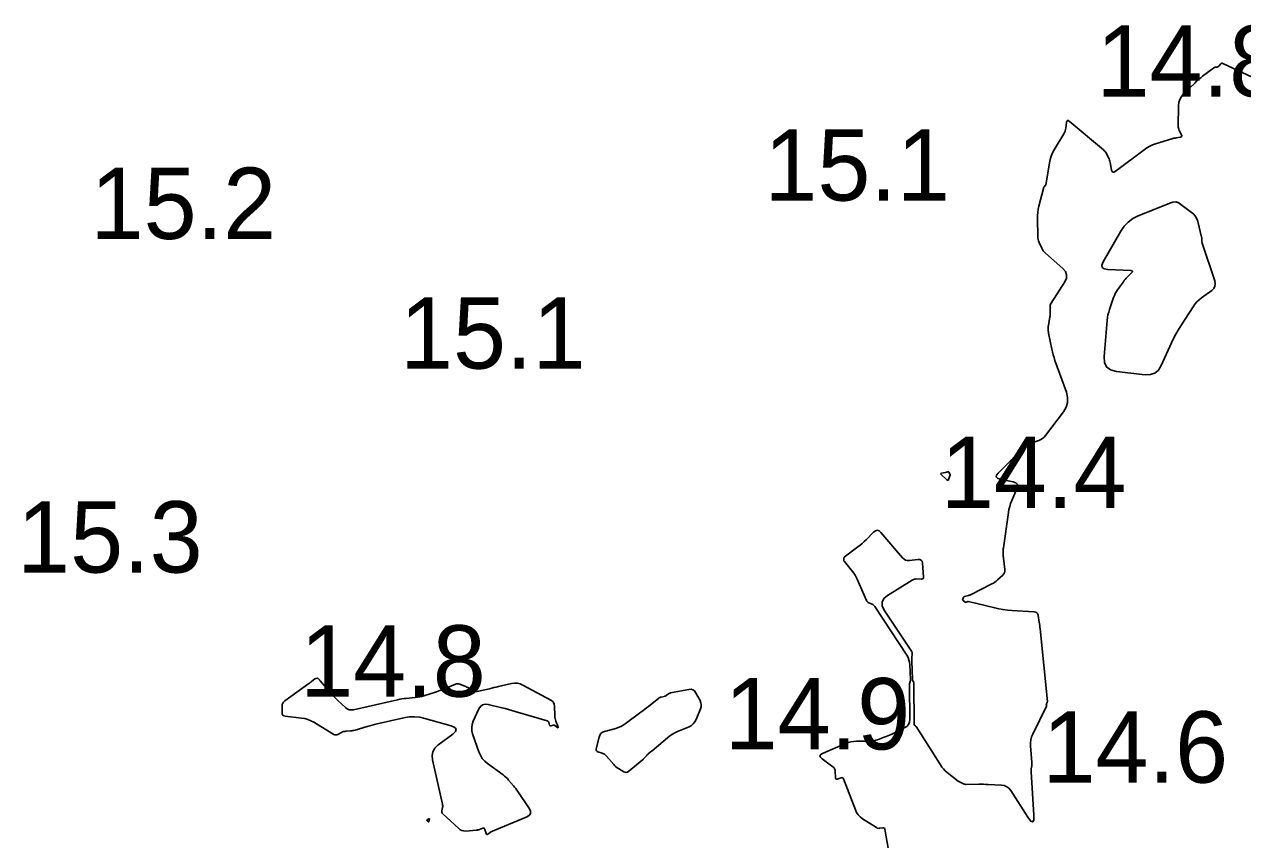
# Model space of a CAD drawing. Extents: x 1023796 to 1112670, y 656573 to 837340.
# Drawn here: x 1101540.9 to 1101626.3, y 690350.8 to 690407.9 of the extents above; entities that cross this region are included whole.
import ezdxf

# ---------------------------------------------------------------- set-up
doc = ezdxf.new("R2010")
doc.units = 0
doc.layers.add('V-CHAN-CONT-15FT', color=7, linetype='Continuous')
doc.layers.add('V-TOPO-SOUN', color=7, linetype='Continuous')

msp = doc.modelspace()

# ---------------------------------------------------------------- linework, layer by layer
at = {"layer": 'V-CHAN-CONT-15FT'}
msp.add_lwpolyline([(1101626.938, 690404.25), (1101624.885, 690405.208), (1101624.844, 690405.221), (1101624.806, 690405.219), (1101624.771, 690405.204), (1101624.74, 690405.175), (1101624.602, 690405.006), (1101624.581, 690404.984), (1101624.556, 690404.968), (1101624.529, 690404.957), (1101624.499, 690404.951), (1101624.374, 690404.94), (1101624.344, 690404.935), (1101624.315, 690404.926), (1101624.287, 690404.913), (1101624.261, 690404.897), (1101623.474, 690404.309), (1101623.336, 690404.202), (1101623.202, 690404.092), (1101623.071, 690403.977), (1101622.945, 690403.857), (1101622.134, 690403.068), (1101621.979, 690402.887), (1101621.867, 690402.687), (1101621.799, 690402.468), (1101621.774, 690402.231), (1101621.754, 690400.831), (1101621.758, 690400.748), (1101621.772, 690400.666), (1101621.796, 690400.587), (1101621.83, 690400.51), (1101621.994, 690400.193), (1101622.015, 690400.132), (1101622.009, 690400.086), (1101621.975, 690400.053), (1101621.914, 690400.034), (1101621.613, 690399.987), (1101621.538, 690399.974), (1101621.464, 690399.959), (1101621.39, 690399.94), (1101621.317, 690399.919), (1101620.172, 690399.562), (1101619.961, 690399.487), (1101619.759, 690399.394), (1101619.566, 690399.285), (1101619.381, 690399.159), (1101617.332, 690397.632), (1101617.245, 690397.583), (1101617.176, 690397.583), (1101617.125, 690397.63), (1101617.093, 690397.724), (1101616.985, 690398.266), (1101616.965, 690398.348), (1101616.941, 690398.428), (1101616.91, 690398.506), (1101616.874, 690398.583), (1101616.72, 690398.885), (1101616.679, 690398.958), (1101616.63, 690399.026), (1101616.575, 690399.088), (1101616.513, 690399.145), (1101614.115, 690401.156), (1101614.043, 690401.202), (1101613.987, 690401.205), (1101613.949, 690401.165), (1101613.928, 690401.082), (1101613.878, 690400.665), (1101613.86, 690400.563), (1101613.832, 690400.464), (1101613.793, 690400.368), (1101613.744, 690400.277), (1101613.068, 690399.157), (1101612.95, 690398.937), (1101612.854, 690398.709), (1101612.781, 690398.473), (1101612.731, 690398.228), (1101612.51, 690396.806), (1101612.503, 690396.771), (1101612.491, 690396.738), (1101612.475, 690396.707), (1101612.455, 690396.678), (1101612.367, 690396.565), (1101612.347, 690396.536), (1101612.33, 690396.505), (1101612.316, 690396.473), (1101612.305, 690396.439), (1101611.993, 690395.201), (1101611.945, 690394.982), (1101611.913, 690394.762), (1101611.895, 690394.54), (1101611.891, 690394.316), (1101611.914, 690393.083), (1101611.921, 690392.974), (1101611.94, 690392.867), (1101611.969, 690392.762), (1101612.009, 690392.66), (1101612.19, 690392.257), (1101612.24, 690392.159), (1101612.299, 690392.069), (1101612.368, 690391.985), (1101612.446, 690391.909), (1101613.672, 690390.827), (1101613.854, 690390.616), (1101613.937, 690390.39), (1101613.92, 690390.15), (1101613.803, 690389.896), (1101612.854, 690388.407), (1101612.815, 690388.335), (1101612.788, 690388.26), (1101612.773, 690388.182), (1101612.77, 690388.1), (1101612.781, 690387.768), (1101612.781, 690387.685), (1101612.778, 690387.602), (1101612.77, 690387.52), (1101612.759, 690387.438), (1101612.658, 690386.832), (1101612.652, 690386.789), (1101612.648, 690386.745), (1101612.646, 690386.701), (1101612.646, 690386.656), (1101612.649, 690386.479), (1101612.651, 690386.435), (1101612.655, 690386.391), (1101612.66, 690386.347), (1101612.668, 690386.304), (1101612.895, 690385.178), (1101612.94, 690384.977), (1101612.991, 690384.777), (1101613.05, 690384.58), (1101613.116, 690384.385), (1101613.917, 690382.156), (1101614.005, 690381.79), (1101613.999, 690381.439), (1101613.9, 690381.102), (1101613.708, 690380.779), (1101612.457, 690379.125), (1101612.36, 690379.013), (1101612.249, 690378.918), (1101612.126, 690378.841), (1101611.99, 690378.78), (1101611.421, 690378.573), (1101611.283, 690378.515), (1101611.154, 690378.442), (1101611.033, 690378.356), (1101610.922, 690378.256), (1101610.369, 690377.702), (1101610.242, 690377.574), (1101610.113, 690377.447), (1101609.985, 690377.319), (1101609.856, 690377.192), (1101609.132, 690376.479), (1101609.017, 690376.333), (1101609, 690376.215), (1101609.079, 690376.126), (1101609.255, 690376.066), (1101610.193, 690375.875), (1101610.373, 690375.811), (1101610.476, 690375.707), (1101610.502, 690375.563), (1101610.451, 690375.379), (1101610.092, 690374.563), (1101610.009, 690374.357), (1101609.942, 690374.147), (1101609.889, 690373.933), (1101609.85, 690373.715), (1101609.5, 690371.234), (1101609.493, 690371.175), (1101609.488, 690371.116), (1101609.485, 690371.056), (1101609.485, 690370.997), (1101609.488, 690370.758), (1101609.49, 690370.698), (1101609.493, 690370.639), (1101609.498, 690370.579), (1101609.505, 690370.52), (1101609.603, 690369.735), (1101609.605, 690369.617), (1101609.581, 690369.51), (1101609.53, 690369.412), (1101609.452, 690369.324), (1101609.09, 690368.991), (1101608.997, 690368.911), (1101608.899, 690368.838), (1101608.796, 690368.772), (1101608.689, 690368.713), (1101607.248, 690367.979), (1101607.199, 690367.955), (1101607.148, 690367.934), (1101607.096, 690367.916), (1101607.043, 690367.901), (1101606.783, 690367.833), (1101606.755, 690367.823), (1101606.731, 690367.807), (1101606.712, 690367.786), (1101606.697, 690367.76), (1101606.646, 690367.646), (1101606.638, 690367.619), (1101606.64, 690367.594), (1101606.651, 690367.572), (1101606.672, 690367.552), (1101606.825, 690367.442), (1101606.842, 690367.432), (1101606.86, 690367.428), (1101606.878, 690367.429), (1101606.896, 690367.435), (1101606.971, 690367.468), (1101606.99, 690367.475), (1101607.01, 690367.479), (1101607.029, 690367.479), (1101607.049, 690367.476), (1101608.891, 690367.029), (1101609.186, 690366.965), (1101609.484, 690366.913), (1101609.784, 690366.875), (1101610.085, 690366.85), (1101611.662, 690366.755), (1101611.768, 690366.734), (1101611.85, 690366.686), (1101611.907, 690366.609), (1101611.939, 690366.505), (1101612.016, 690366.034), (1101612.035, 690365.916), (1101612.051, 690365.798), (1101612.066, 690365.679), (1101612.079, 690365.561), (1101612.585, 690360.481), (1101612.586, 690360.459), (1101612.583, 690360.438), (1101612.578, 690360.417), (1101612.569, 690360.397), (1101612.519, 690360.304), (1101612.514, 690360.291), (1101612.511, 690360.277), (1101612.511, 690360.264), (1101612.514, 690360.25), (1101612.53, 690360.193), (1101612.533, 690360.179), (1101612.533, 690360.165), (1101612.531, 690360.152), (1101612.526, 690360.139), (1101611.56, 690358.177), (1101611.479, 690357.981), (1101611.426, 690357.779), (1101611.401, 690357.573), (1101611.405, 690357.36), (1101611.5, 690356.181), (1101611.503, 690356.127), (1101611.502, 690356.072), (1101611.498, 690356.018), (1101611.491, 690355.964), (1101611.455, 690355.747), (1101611.448, 690355.693), (1101611.443, 690355.639), (1101611.442, 690355.584), (1101611.444, 690355.53), (1101611.638, 690352.498), (1101611.633, 690352.159), (1101611.561, 690352.023), (1101611.422, 690352.09), (1101611.217, 690352.359), (1101610.012, 690354.228), (1101609.886, 690354.384), (1101609.737, 690354.498), (1101609.564, 690354.571), (1101609.367, 690354.602), (1101608.444, 690354.652), (1101608.279, 690354.66), (1101608.114, 690354.664), (1101607.949, 690354.666), (1101607.784, 690354.665), (1101606.899, 690354.652), (1101606.847, 690354.655), (1101606.796, 690354.662), (1101606.746, 690354.676), (1101606.698, 690354.695), (1101606.507, 690354.784), (1101606.459, 690354.807), (1101606.414, 690354.833), (1101606.37, 690354.862), (1101606.328, 690354.893), (1101605.559, 690355.496), (1101605.423, 690355.613), (1101605.298, 690355.739), (1101605.184, 690355.876), (1101605.082, 690356.024), (1101603.374, 690358.724), (1101603.365, 690358.738), (1101603.353, 690358.75), (1101603.341, 690358.762), (1101603.327, 690358.772), (1101603.269, 690358.81), (1101603.256, 690358.82), (1101603.247, 690358.832), (1101603.242, 690358.847), (1101603.24, 690358.863), (1101603.212, 690361.784), (1101603.211, 690361.802), (1101603.207, 690361.82), (1101603.201, 690361.837), (1101603.192, 690361.853), (1101603.154, 690361.917), (1101603.146, 690361.933), (1101603.139, 690361.95), (1101603.135, 690361.967), (1101603.133, 690361.986), (1101603.081, 690363.327), (1101603.08, 690363.385), (1101603.08, 690363.442), (1101603.082, 690363.499), (1101603.085, 690363.556), (1101603.102, 690363.785), (1101603.102, 690363.841), (1101603.093, 690363.894), (1101603.075, 690363.946), (1101603.048, 690363.995), (1101601.15, 690366.881), (1101601.012, 690367.176), (1101601.003, 690367.442), (1101601.123, 690367.681), (1101601.372, 690367.89), (1101603.114, 690368.977), (1101603.186, 690369.015), (1101603.261, 690369.042), (1101603.339, 690369.057), (1101603.421, 690369.061), (1101603.752, 690369.052), (1101603.824, 690369.06), (1101603.873, 690369.09), (1101603.9, 690369.141), (1101603.904, 690369.213), (1101603.827, 690370.171), (1101603.798, 690370.298), (1101603.735, 690370.384), (1101603.638, 690370.427), (1101603.507, 690370.429), (1101602.917, 690370.351), (1101602.776, 690370.348), (1101602.648, 690370.379), (1101602.533, 690370.442), (1101602.43, 690370.539), (1101600.912, 690372.325), (1101600.788, 690372.434), (1101600.662, 690372.474), (1101600.533, 690372.444), (1101600.401, 690372.345), (1101599.869, 690371.81), (1101599.733, 690371.679), (1101599.594, 690371.552), (1101599.45, 690371.43), (1101599.302, 690371.314), (1101598.347, 690370.584), (1101598.327, 690370.566), (1101598.314, 690370.544), (1101598.306, 690370.52), (1101598.305, 690370.493), (1101598.311, 690370.38), (1101598.315, 690370.352), (1101598.322, 690370.326), (1101598.334, 690370.302), (1101598.35, 690370.279), (1101598.916, 690369.583), (1101599.011, 690369.457), (1101599.098, 690369.325), (1101599.175, 690369.188), (1101599.244, 690369.045), (1101599.9, 690367.551), (1101599.929, 690367.497), (1101599.966, 690367.452), (1101600.012, 690367.416), (1101600.066, 690367.387), (1101600.297, 690367.29), (1101600.352, 690367.262), (1101600.401, 690367.228), (1101600.445, 690367.186), (1101600.482, 690367.137), (1101602.726, 690363.724), (1101602.816, 690363.566), (1101602.882, 690363.401), (1101602.924, 690363.228), (1101602.943, 690363.047), (1101602.983, 690362.021), (1101602.983, 690361.982), (1101602.981, 690361.943), (1101602.975, 690361.905), (1101602.967, 690361.866), (1101602.928, 690361.713), (1101602.92, 690361.675), (1101602.914, 690361.636), (1101602.911, 690361.597), (1101602.91, 690361.558), (1101602.932, 690359.231), (1101602.91, 690359.031), (1101602.839, 690358.862), (1101602.719, 690358.724), (1101602.55, 690358.615), (1101601.623, 690358.167), (1101601.507, 690358.112), (1101601.39, 690358.061), (1101601.272, 690358.012), (1101601.152, 690357.966), (1101600.671, 690357.788), (1101600.549, 690357.749), (1101600.426, 690357.721), (1101600.301, 690357.703), (1101600.174, 690357.696), (1101599.203, 690357.681), (1101599.001, 690357.668), (1101598.802, 690357.636), (1101598.608, 690357.584), (1101598.418, 690357.514), (1101596.826, 690356.835), (1101596.692, 690356.755), (1101596.64, 690356.666), (1101596.67, 690356.567), (1101596.782, 690356.458), (1101597.547, 690355.894), (1101597.616, 690355.831), (1101597.666, 690355.758), (1101597.698, 690355.674), (1101597.709, 690355.581), (1101597.719, 690355.129), (1101597.729, 690355.071), (1101597.755, 690355.036), (1101597.796, 690355.023), (1101597.854, 690355.034), (1101598.118, 690355.122), (1101598.179, 690355.133), (1101598.229, 690355.123), (1101598.27, 690355.09), (1101598.3, 690355.036), (1101599.123, 690352.876), (1101599.211, 690352.689), (1101599.325, 690352.522), (1101599.464, 690352.376), (1101599.629, 690352.251), (1101600.594, 690351.628), (1101600.646, 690351.6), (1101600.7, 690351.583), (1101600.757, 690351.576), (1101600.815, 690351.579), (1101601.055, 690351.614), (1101601.108, 690351.614), (1101601.15, 690351.597), (1101601.178, 690351.563), (1101601.194, 690351.512), (1101601.434, 690350.043)], dxfattribs=at)
for points in [[(1101623.413, 690392.959), (1101623.417, 690392.925), (1101623.418, 690392.89), (1101623.42, 690392.75), (1101623.422, 690392.715), (1101623.427, 690392.681), (1101623.434, 690392.647), (1101623.443, 690392.614), (1101624.324, 690389.958), (1101624.362, 690389.76), (1101624.339, 690389.582), (1101624.254, 690389.424), (1101624.107, 690389.286), (1101623.397, 690388.773), (1101623.227, 690388.638), (1101623.072, 690388.489), (1101622.931, 690388.326), (1101622.806, 690388.149), (1101621.941, 690386.801), (1101621.762, 690386.512), (1101621.595, 690386.217), (1101621.438, 690385.916), (1101621.292, 690385.61), (1101620.572, 690384.025), (1101620.376, 690383.709), (1101620.121, 690383.497), (1101619.808, 690383.388), (1101619.437, 690383.382), (1101617.421, 690383.611), (1101617.015, 690383.716), (1101616.736, 690383.926), (1101616.585, 690384.24), (1101616.562, 690384.659), (1101616.778, 690387.187), (1101616.801, 690387.383), (1101616.836, 690387.577), (1101616.883, 690387.769), (1101616.942, 690387.958), (1101617.231, 690388.797), (1101617.285, 690388.938), (1101617.35, 690389.074), (1101617.423, 690389.205), (1101617.507, 690389.33), (1101617.913, 690389.895), (1101617.977, 690389.98), (1101618.044, 690390.063), (1101618.115, 690390.143), (1101618.189, 690390.22), (1101618.492, 690390.522), (1101618.545, 690390.589), (1101618.553, 690390.638), (1101618.514, 690390.669), (1101618.43, 690390.682), (1101616.813, 690390.749), (1101616.565, 690390.793), (1101616.432, 690390.901), (1101616.413, 690391.071), (1101616.508, 690391.304), (1101617.743, 690393.45), (1101617.978, 690393.793), (1101618.258, 690394.084), (1101618.585, 690394.323), (1101618.956, 690394.51), (1101621.24, 690395.44), (1101621.281, 690395.455), (1101621.324, 690395.467), (1101621.367, 690395.475), (1101621.411, 690395.48), (1101621.588, 690395.491), (1101621.632, 690395.491), (1101621.673, 690395.483), (1101621.712, 690395.467), (1101621.749, 690395.445), (1101622.701, 690394.756), (1101622.849, 690394.628), (1101622.969, 690394.481), (1101623.061, 690394.315), (1101623.124, 690394.13), (1101623.4, 690393.028), (1101623.408, 690392.994)], [(1101605.612, 690375.977), (1101605.577, 690375.981), (1101605.536, 690376.01), (1101605.141, 690376.377), (1101605.112, 690376.411), (1101605.107, 690376.439), (1101605.126, 690376.461), (1101605.168, 690376.475), (1101605.453, 690376.535), (1101605.473, 690376.54), (1101605.494, 690376.544), (1101605.514, 690376.549), (1101605.534, 690376.555), (1101605.614, 690376.577), (1101605.633, 690376.579), (1101605.65, 690376.576), (1101605.664, 690376.567), (1101605.676, 690376.552), (1101605.747, 690376.439), (1101605.76, 690376.414), (1101605.766, 690376.388), (1101605.766, 690376.362), (1101605.76, 690376.335), (1101605.663, 690376.043), (1101605.641, 690375.998)], [(1101578.071, 690359.276), (1101578.092, 690359.188), (1101578.121, 690359.101), (1101578.281, 690358.68), (1101578.292, 690358.642), (1101578.288, 690358.625), (1101578.27, 690358.626), (1101578.238, 690358.648), (1101578.059, 690358.789), (1101578.028, 690358.809), (1101577.995, 690358.819), (1101577.961, 690358.82), (1101577.925, 690358.812), (1101577.779, 690358.761), (1101577.746, 690358.755), (1101577.718, 690358.761), (1101577.697, 690358.779), (1101577.683, 690358.81), (1101577.623, 690358.996), (1101577.605, 690359.036), (1101577.58, 690359.068), (1101577.548, 690359.092), (1101577.508, 690359.109), (1101575.271, 690359.774), (1101575.038, 690359.842), (1101574.804, 690359.907), (1101574.57, 690359.969), (1101574.334, 690360.029), (1101573.381, 690360.264), (1101573.167, 690360.287), (1101572.986, 690360.242), (1101572.837, 690360.128), (1101572.722, 690359.946), (1101572.325, 690359.082), (1101572.248, 690358.865), (1101572.216, 690358.646), (1101572.227, 690358.424), (1101572.283, 690358.201), (1101572.721, 690356.942), (1101572.825, 690356.7), (1101572.962, 690356.481), (1101573.131, 690356.287), (1101573.333, 690356.116), (1101574.426, 690355.317), (1101574.529, 690355.237), (1101574.627, 690355.152), (1101574.719, 690355.061), (1101574.807, 690354.964), (1101575.147, 690354.566), (1101575.23, 690354.465), (1101575.311, 690354.362), (1101575.389, 690354.257), (1101575.464, 690354.15), (1101576.236, 690353.013), (1101576.339, 690352.803), (1101576.34, 690352.623), (1101576.24, 690352.473), (1101576.039, 690352.354), (1101573.675, 690351.374), (1101573.63, 690351.354), (1101573.587, 690351.331), (1101573.544, 690351.307), (1101573.503, 690351.28), (1101573.341, 690351.167), (1101573.304, 690351.149), (1101573.273, 690351.149), (1101573.25, 690351.168), (1101573.233, 690351.206), (1101573.147, 690351.504), (1101573.125, 690351.552), (1101573.093, 690351.581), (1101573.051, 690351.591), (1101572.998, 690351.581), (1101572.768, 690351.501), (1101572.71, 690351.482), (1101572.651, 690351.468), (1101572.592, 690351.457), (1101572.531, 690351.45), (1101571.803, 690351.388), (1101571.666, 690351.39), (1101571.538, 690351.419), (1101571.42, 690351.474), (1101571.311, 690351.557), (1101570.187, 690352.589), (1101570.148, 690352.633), (1101570.125, 690352.682), (1101570.116, 690352.736), (1101570.121, 690352.794), (1101570.173, 690353.037), (1101570.183, 690353.097), (1101570.186, 690353.158), (1101570.182, 690353.218), (1101570.172, 690353.279), (1101569.475, 690356.378), (1101569.445, 690356.68), (1101569.497, 690356.952), (1101569.633, 690357.194), (1101569.851, 690357.405), (1101570.889, 690358.188), (1101571.077, 690358.371), (1101571.122, 690358.527), (1101571.024, 690358.656), (1101570.783, 690358.759), (1101568.94, 690359.288), (1101568.573, 690359.369), (1101568.205, 690359.404), (1101567.836, 690359.39), (1101567.465, 690359.33), (1101565.582, 690358.904), (1101565.411, 690358.863), (1101565.24, 690358.82), (1101565.069, 690358.773), (1101564.9, 690358.724), (1101564.043, 690358.465), (1101563.964, 690358.444), (1101563.884, 690358.427), (1101563.804, 690358.415), (1101563.723, 690358.407), (1101563.386, 690358.383), (1101563.311, 690358.374), (1101563.237, 690358.358), (1101563.166, 690358.333), (1101563.097, 690358.301), (1101562.825, 690358.158), (1101562.757, 690358.132), (1101562.69, 690358.124), (1101562.623, 690358.136), (1101562.557, 690358.166), (1101561.144, 690359.016), (1101560.943, 690359.122), (1101560.734, 690359.206), (1101560.518, 690359.266), (1101560.293, 690359.303), (1101559.15, 690359.431), (1101559.05, 690359.456), (1101558.979, 690359.507), (1101558.936, 690359.583), (1101558.922, 690359.685), (1101558.922, 690360.144), (1101558.934, 690360.252), (1101558.969, 690360.349), (1101559.027, 690360.434), (1101559.108, 690360.507), (1101560.794, 690361.72), (1101560.842, 690361.754), (1101560.889, 690361.79), (1101560.936, 690361.825), (1101560.982, 690361.862), (1101561.223, 690362.053), (1101561.242, 690362.066), (1101561.262, 690362.076), (1101561.283, 690362.083), (1101561.305, 690362.087), (1101561.396, 690362.098), (1101561.418, 690362.098), (1101561.437, 690362.093), (1101561.455, 690362.083), (1101561.471, 690362.068), (1101561.537, 690361.988), (1101561.553, 690361.969), (1101561.569, 690361.95), (1101561.586, 690361.931), (1101561.602, 690361.912), (1101562.396, 690360.996), (1101562.508, 690360.87), (1101562.623, 690360.747), (1101562.742, 690360.627), (1101562.865, 690360.511), (1101563.36, 690360.05), (1101563.489, 690359.954), (1101563.628, 690359.896), (1101563.778, 690359.876), (1101563.937, 690359.895), (1101567.015, 690360.591), (1101567.168, 690360.623), (1101567.322, 690360.65), (1101567.476, 690360.672), (1101567.632, 690360.689), (1101568.256, 690360.746), (1101568.411, 690360.765), (1101568.564, 690360.792), (1101568.716, 690360.827), (1101568.866, 690360.87), (1101569.761, 690361.156), (1101569.911, 690361.206), (1101570.061, 690361.259), (1101570.209, 690361.315), (1101570.356, 690361.374), (1101571.089, 690361.677), (1101571.162, 690361.7), (1101571.234, 690361.708), (1101571.307, 690361.703), (1101571.38, 690361.683), (1101571.673, 690361.576), (1101571.746, 690361.548), (1101571.818, 690361.517), (1101571.888, 690361.484), (1101571.957, 690361.447), (1101572.334, 690361.24), (1101572.421, 690361.201), (1101572.51, 690361.18), (1101572.602, 690361.176), (1101572.696, 690361.19), (1101573.46, 690361.368), (1101573.619, 690361.405), (1101573.778, 690361.442), (1101573.937, 690361.479), (1101574.096, 690361.515), (1101575.018, 690361.727), (1101575.222, 690361.756), (1101575.421, 690361.748), (1101575.616, 690361.703), (1101575.805, 690361.622), (1101577.763, 690360.574), (1101577.876, 690360.496), (1101577.957, 690360.399), (1101578.008, 690360.282), (1101578.028, 690360.146), (1101578.05, 690359.457), (1101578.057, 690359.366)], [(1101588.315, 690360.242), (1101588.305, 690360.096), (1101588.261, 690359.948), (1101587.952, 690359.197), (1101587.867, 690359.035), (1101587.757, 690358.899), (1101587.621, 690358.787), (1101587.46, 690358.701), (1101586.656, 690358.362), (1101586.468, 690358.274), (1101586.288, 690358.174), (1101586.116, 690358.06), (1101585.953, 690357.932), (1101584.866, 690357.022), (1101584.832, 690356.994), (1101584.799, 690356.965), (1101584.765, 690356.937), (1101584.732, 690356.908), (1101584.598, 690356.793), (1101584.565, 690356.764), (1101584.533, 690356.734), (1101584.502, 690356.702), (1101584.472, 690356.67), (1101584.32, 690356.501), (1101584.285, 690356.463), (1101584.247, 690356.426), (1101584.209, 690356.39), (1101584.169, 690356.356), (1101583.228, 690355.575), (1101583.144, 690355.522), (1101583.057, 690355.5), (1101582.968, 690355.509), (1101582.877, 690355.548), (1101582.507, 690355.769), (1101582.418, 690355.828), (1101582.333, 690355.893), (1101582.255, 690355.964), (1101582.181, 690356.042), (1101581.638, 690356.666), (1101581.582, 690356.723), (1101581.52, 690356.771), (1101581.452, 690356.81), (1101581.378, 690356.84), (1101581.07, 690356.942), (1101581.005, 690356.974), (1101580.964, 690357.02), (1101580.946, 690357.078), (1101580.953, 690357.151), (1101581.145, 690357.96), (1101581.199, 690358.106), (1101581.283, 690358.223), (1101581.397, 690358.311), (1101581.542, 690358.369), (1101582.317, 690358.579), (1101582.496, 690358.636), (1101582.667, 690358.71), (1101582.83, 690358.799), (1101582.986, 690358.903), (1101584.086, 690359.719), (1101584.22, 690359.82), (1101584.354, 690359.922), (1101584.487, 690360.026), (1101584.619, 690360.13), (1101585.332, 690360.699), (1101585.372, 690360.727), (1101585.413, 690360.75), (1101585.458, 690360.767), (1101585.504, 690360.78), (1101585.704, 690360.822), (1101585.747, 690360.833), (1101585.787, 690360.849), (1101585.826, 690360.868), (1101585.863, 690360.892), (1101586.007, 690360.997), (1101586.044, 690361.022), (1101586.082, 690361.041), (1101586.123, 690361.056), (1101586.166, 690361.067), (1101587.451, 690361.318), (1101587.6, 690361.327), (1101587.727, 690361.294), (1101587.835, 690361.217), (1101587.922, 690361.096), (1101588.23, 690360.529), (1101588.29, 690360.387)], [(1101569.085, 690352.122), (1101569.084, 690352.127), (1101569.083, 690352.132), (1101569.083, 690352.155), (1101569.083, 690352.16), (1101569.085, 690352.165), (1101569.088, 690352.169), (1101569.093, 690352.172), (1101569.219, 690352.237), (1101569.239, 690352.244), (1101569.25, 690352.242), (1101569.255, 690352.231), (1101569.252, 690352.21), (1101569.206, 690352.04), (1101569.2, 690352.024), (1101569.191, 690352.018), (1101569.181, 690352.019), (1101569.168, 690352.03), (1101569.091, 690352.112), (1101569.088, 690352.117)]]:
    msp.add_lwpolyline(points, close=True, dxfattribs=at)

# ---------------------------------------------------------------- texts
at = {"layer": 'V-TOPO-SOUN'}
for s, p in [('14.8 ', (1101616.032, 690402.87)), ('15.1 ', (1101592.737, 690395.59)), ('15.2 ', (1101545.492, 690392.9)), ('15.1 ', (1101567.187, 690383.81)), ('14.4 ', (1101605.112, 690374.03)), ('15.3 ', (1101540.342, 690369.51)), ('14.8 ', (1101560.192, 690360.81)), ('14.9 ', (1101589.952, 690357.11)), ('14.6 ', (1101612.244, 690354.78))]:
    msp.add_text(s, height=5, dxfattribs=at).set_placement(p)

doc.saveas('drawing.dxf')
